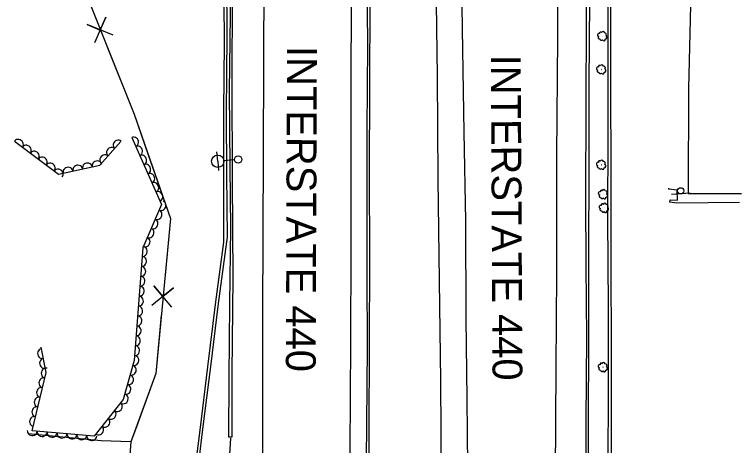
# Model space of a CAD drawing. Extents: x 1722896 to 1754269, y 648279 to 666297.
# Drawn here: x 1725575.6 to 1725867.7, y 663028.7 to 663202 of the extents above; entities that cross this region are included whole.
import ezdxf

# ---------------------------------------------------------------- set-up
doc = ezdxf.new("R2010")
doc.units = 0
for name, color, linetype in [('DESIGN - CENTERLINE - Proposed Text', 7, 'Continuous'), ('DESIGN - PUBLIC HEARING - Shapes', 7, 'Continuous'), ('DESIGN - SCRATCH - User 1', 7, 'Continuous'), ('DESIGN - SHEET - Linework', 7, 'Continuous'), ('SURVEY - CENTERLINE - Preliminary Text', 7, 'Continuous'), ('SURVEY - DTM - Breaklines', 7, 'Continuous'), ('SURVEY - VEGETATION - Features with Text', 7, 'Continuous')]:
    doc.layers.add(name, color=color, linetype=linetype)

msp = doc.modelspace()

# ---------------------------------------------------------------- linework, layer by layer
at = {"layer": 'DESIGN - CENTERLINE - Proposed Text'}
for points in [[(1725860.58, 663409.01), (1725852.22, 663407.16), (1725849.34, 663406.05), (1725848.26, 663404.73), (1725847.88, 663403.77), (1725848.17, 663397.88), (1725848.09, 663353.61), (1725847.87, 663305.04), (1725847.27, 663257.46), (1725847.39, 663211.29), (1725846.49, 663172.33), (1725846.34, 663130.05), (1725867.71, 663129.98)], [(1725660.53, 663306.55), (1725605.48, 663310.97), (1725606.31, 663251.27), (1725606, 663206.2), (1725623.64, 663161.94), (1725638.22, 663119.93), (1725632.33, 663057.57), (1725622.33, 663030.12), (1725617.66, 662968.96), (1725614.32, 662914.99), (1725610.17, 662863.33), (1725605.16, 662801), (1725600.16, 662730.97), (1725593.62, 662647.78), (1725591.98, 662608.01), (1725614.51, 662599.88), (1725607.21, 662567.13), (1725604.33, 662500.93), (1725603.33, 662426.28), (1725602.24, 662351.99), (1725601.17, 662275.62), (1725599.89, 662190.58), (1725599.51, 662115.03), (1725598.09, 662048.81)], [(1725615.2, 663193.63), (1725604.85, 663198.01), (1725610.04, 663195.77), (1725612.28, 663200.97), (1725607.77, 663190.67)], [(1725612.88, 663188.94), (1725623.64, 663161.94), (1725629.32, 663145.56)], [(1725629.32, 663145.56), (1725638.22, 663119.93), (1725636.07, 663097.16)], [(1725638.77, 663084.25), (1725631.54, 663092.87), (1725635.15, 663088.51), (1725639.51, 663092.11), (1725630.8, 663085)], [(1725634.55, 663081.13), (1725632.33, 663057.57), (1725624.55, 663036.21)], [(1725624.55, 663036.21), (1725622.33, 663030.12), (1725619.02, 662986.73)], [(1725622.33, 663030.12), (1725610.36, 663030.51), (1725581.03, 663033.37)], [(1725622.33, 663030.12), (1725610.36, 663030.51), (1725581.03, 663033.37)]]:
    msp.add_lwpolyline(points, dxfattribs=at)
at = {"layer": 'DESIGN - PUBLIC HEARING - Shapes'}
msp.add_line((1725847.14, 663130.09), (1725839.66, 663129.65), dxfattribs=at)
msp.add_circle((1725843.31, 663131.09), 1.25, dxfattribs=at)
at = {"layer": 'DESIGN - SCRATCH - User 1'}
for points in [[(1725813.69, 663398.28), (1725814.21, 663351.56), (1725814.18, 663321.97), (1725814.07, 663292.47), (1725814.24, 663260.06), (1725814.1, 663225.85), (1725813.95, 663187.12), (1725813.95, 663153.79), (1725813.94, 663119.93), (1725814.18, 663084.44), (1725814.12, 663051.85), (1725814.05, 663019.98), (1725813.95, 662989.36), (1725813.97, 662978.29)], [(1725814.85, 663398.56), (1725815.6, 663348.89), (1725815.03, 663314.58), (1725815.23, 663274.86), (1725815.22, 663243.4), (1725815.14, 663212.78), (1725815.04, 663176.52), (1725815.27, 663135.25), (1725815.2, 663102.94), (1725815.4, 663065.91), (1725815.35, 663029.51), (1725814.98, 662993.13), (1725814.98, 662978.34), (1725814.97, 662978.81)], [(1725805.19, 662990.73), (1725805.11, 663003.53), (1725805.27, 663038.44), (1725805.51, 663072.07), (1725805.25, 663101.04), (1725805.16, 663128.3), (1725805.29, 663165.59), (1725805.5, 663199.57), (1725805.68, 663237.22), (1725805.74, 663277.45), (1725805.85, 663316.07), (1725805.65, 663350.75), (1725805.57, 663355.62)], [(1725806.9, 663356.31), (1725806.96, 663321.22), (1725806.88, 663284.13), (1725806.87, 663248.04), (1725806.66, 663207.77), (1725806.39, 663173.86), (1725806.34, 663139.92), (1725806.19, 663106.43), (1725806.26, 663071.36), (1725806.06, 663036.91), (1725806.02, 663003.26), (1725806.01, 662990.71)], [(1725718.63, 663302.54), (1725718.69, 663268.88), (1725718.45, 663239.95), (1725718.37, 663208.04), (1725718.22, 663172.73), (1725718.15, 663138.29), (1725718.23, 663103.97), (1725718.1, 663068.57), (1725717.99, 663034.82), (1725718.03, 663006.91), (1725716.92, 663008.69), (1725717.12, 663037.18), (1725717.39, 663068.15), (1725717.26, 663096.92), (1725717.36, 663127.15), (1725717.33, 663155.79), (1725717.52, 663189.56), (1725717.3, 663218.54), (1725717.48, 663250.98), (1725717.68, 663282.38), (1725717.66, 663302.28)], [(1725660.4, 663290.54), (1725659.01, 663290.8), (1725659.21, 663287.47), (1725659.61, 663258.85), (1725659.62, 663225.3), (1725659.79, 663190.44), (1725659.62, 663163.31), (1725659.57, 663137.15), (1725659.56, 663110.48), (1725656.33, 663086.42), (1725653.15, 663060.3), (1725650.02, 663034.8), (1725646.85, 663009.56)], [(1725660.55, 663290.52), (1725660.32, 663279.84), (1725660.84, 663265.5), (1725660.38, 663244.1), (1725660.77, 663216.04), (1725660.96, 663193.52), (1725660.65, 663162.46), (1725660.8, 663137.65), (1725661.09, 663112.39), (1725660.82, 663110.57), (1725657.49, 663085.7), (1725654.3, 663060.39), (1725651.1, 663035.15), (1725648.22, 663010.55)], [(1725662.57, 663288.98), (1725662.84, 663256.65), (1725663.02, 663210.52), (1725662.92, 663174.65), (1725663.1, 663135.53), (1725663.29, 663096.03), (1725662.9, 663057.84), (1725662.86, 663031.99), (1725661.75, 663031.94), (1725661.85, 663056.04), (1725662.15, 663085.49), (1725662.5, 663116.24), (1725662.31, 663140.8), (1725661.97, 663171.2), (1725662.41, 663201.61), (1725662.17, 663231.02), (1725662.08, 663258.29), (1725661.97, 663282.43), (1725661.89, 663288.98)], [(1725662.41, 663031.63), (1725661.57, 663018.51), (1725660.97, 663001.64), (1725660.17, 662981.54), (1725659.81, 662969.04)], [(1725662.41, 663031.63), (1725662.26, 663029.29)]]:
    msp.add_lwpolyline(points, dxfattribs=at)
at = {"layer": 'SURVEY - CENTERLINE - Preliminary Text'}
for points in [[(1725793.93, 663353.68), (1725793.89, 663316.25), (1725793.76, 663280.4), (1725793.7, 663240.79), (1725793.72, 663192.78), (1725793.34, 663145.02), (1725793.38, 663097.91), (1725793.13, 663059.82), (1725792.84, 663017.16), (1725792.92, 662971), (1725792.94, 662927.8), (1725792.45, 662886.33), (1725792.38, 662846.43), (1725792.14, 662812.63), (1725792.22, 662771.45), (1725792.25, 662729.95), (1725792.73, 662691.58), (1725793.42, 662641.7), (1725794.08, 662609.43), (1725795.32, 662570.33), (1725796.7, 662531.97), (1725798.53, 662492.45), (1725799.95, 662451.44)], [(1725753.02, 663343.23), (1725753.66, 663309.98), (1725754.39, 663270.11), (1725754.96, 663235.03), (1725755.5, 663196.14), (1725756.15, 663154.65), (1725756.8, 663119.01), (1725757, 663079.71), (1725757.37, 663047.36), (1725757.56, 663020.12), (1725757.47, 662979.75), (1725757.19, 662939.79), (1725757.08, 662903.01), (1725756.86, 662862.41), (1725756.73, 662819.27), (1725756.73, 662774.31), (1725756.77, 662728.99), (1725757.21, 662683.49), (1725758.01, 662640.71), (1725759.13, 662597.81), (1725760.63, 662544.55), (1725762.49, 662500.93), (1725764.59, 662449.04)], [(1725711.15, 663301.39), (1725711.17, 663260.71), (1725711.07, 663219.43), (1725710.72, 663180.98), (1725710.75, 663144.09), (1725710.74, 663107.89), (1725710.62, 663070.02), (1725710.29, 663026.62), (1725710.44, 662991.28), (1725710.28, 662956.01), (1725710.08, 662915.17), (1725710.11, 662874.39), (1725710.05, 662823.57), (1725710.02, 662781.67), (1725710.27, 662737.55), (1725710.62, 662694.9), (1725711.3, 662655.19), (1725712.09, 662606.06), (1725713.33, 662564.07), (1725714.79, 662522.39), (1725716.48, 662477.83)], [(1725675.61, 663292.82), (1725675.82, 663217.35), (1725675.53, 663146.5), (1725675.28, 663080.96), (1725675.25, 663022.17), (1725675.09, 662972.84), (1725674.89, 662915.13), (1725674.74, 662864.61), (1725674.5, 662811.89), (1725674.82, 662739.45), (1725675.42, 662670.84), (1725676.72, 662611.29), (1725678.56, 662548.2), (1725680.56, 662491.83), (1725683.11, 662436.87), (1725685.46, 662381.98), (1725688.84, 662318.75), (1725692.33, 662264.92), (1725697.16, 662198.89), (1725701.9, 662145.53), (1725706.8, 662090.89), (1725708.09, 662077.25)], [(1725752.81, 662477.85), (1725751.13, 662518.81), (1725749.94, 662558.4), (1725748.56, 662598.01), (1725747.76, 662637.79), (1725747, 662671.55), (1725746.73, 662710.69), (1725746.08, 662751.31), (1725746.29, 662798.27), (1725746.42, 662839.41), (1725746.66, 662883.43), (1725746.99, 662928.24), (1725746.89, 662972.92), (1725747.14, 663013.07), (1725746.89, 663054.73), (1725746.38, 663094.86), (1725745.88, 663135.85), (1725745.5, 663177.23), (1725745.08, 663216.51), (1725744.86, 663238.54), (1725745.62, 663266.71), (1725746.58, 663293.8)], [(1725838.38, 663132.1), (1725838.38, 663131.69)], [(1725866.96, 663126.32), (1725841.73, 663126.09), (1725838.91, 663126.46), (1725839.12, 663127.41), (1725841.95, 663127.27), (1725841.89, 663131.39), (1725838.38, 663131.69)]]:
    msp.add_lwpolyline(points, dxfattribs=at)
at = {"layer": 'SURVEY - DTM - Breaklines'}
for p, q in [((1725657.26, 663142.97), (1725656.94, 663146.71)), ((1725657.26, 663142.97), (1725657.57, 663139.24)), ((1725663.98, 663143.55), (1725659.75, 663143.19))]:
    msp.add_line(p, q, dxfattribs=at)
for centre, radius in [((1725657.26, 663142.97), 2.5), ((1725665.48, 663143.67), 1.5)]:
    msp.add_circle(centre, radius, dxfattribs=at)
at = {"layer": 'SURVEY - VEGETATION - Features with Text'}
for points in [[(1725575.61, 663151.09), (1725593.21, 663137.82), (1725609.9, 663141.46), (1725618.36, 663150.88)], [(1725622.73, 663152.57), (1725634.72, 663125.55), (1725627.17, 663108.21), (1725623.66, 663062.77), (1725619.31, 663047.14), (1725607.54, 663032.45), (1725582.63, 663034.52), (1725588.28, 663058.07), (1725586.26, 663068.22)]]:
    msp.add_lwpolyline(points, dxfattribs=at)
for centre in [(1725811.85, 663193.32), (1725811.41, 663179.91), (1725811.39, 663141.54), (1725812.16, 663129.71), (1725812.53, 663124.24), (1725812.08, 663060.13)]:
    msp.add_circle(centre, 0.022, dxfattribs=at)
for centre, radius, start, end in [((1725811.08, 663194.51), 0.433, 30.2837, 209.0293), ((1725812.06, 663194.56), 0.631, 8.1675, 164.9565), ((1725810.49, 663193.71), 0.629, 70.3044, 263.7241), ((1725810.61, 663192.64), 0.479, 112.923, 290.2422), ((1725811.45, 663192.29), 0.679, 188.2101, 315.0558), ((1725812.43, 663191.97), 0.527, 198.369, 13.3693), ((1725812.75, 663193.94), 0.719, 317.2203, 94.7445), ((1725812.96, 663192.81), 0.714, 268.1161, 63.9546), ((1725810.05, 663180.29), 0.629, 70.3044, 263.7241), ((1725810.64, 663181.1), 0.433, 30.2837, 209.0293), ((1725811.62, 663181.15), 0.631, 8.1675, 164.9565), ((1725812.31, 663180.53), 0.719, 317.2203, 94.7445), ((1725810.17, 663179.23), 0.479, 112.923, 290.2422), ((1725811, 663178.87), 0.679, 188.2101, 315.0558), ((1725811.98, 663178.56), 0.527, 198.369, 13.3693), ((1725812.52, 663179.4), 0.714, 268.1161, 63.9546), ((1725810.03, 663141.93), 0.629, 70.3044, 263.7241), ((1725810.62, 663142.73), 0.433, 30.2837, 209.0293), ((1725811.6, 663142.79), 0.631, 8.1675, 164.9565), ((1725812.28, 663142.16), 0.719, 317.2203, 94.7445), ((1725810.14, 663140.86), 0.479, 112.923, 290.2422), ((1725810.98, 663140.51), 0.679, 188.2101, 315.0558), ((1725811.96, 663140.2), 0.527, 198.369, 13.3693), ((1725812.5, 663141.03), 0.714, 268.1161, 63.9546), ((1725810.8, 663130.1), 0.629, 70.3044, 263.7241), ((1725811.39, 663130.9), 0.433, 30.2837, 209.0293), ((1725812.37, 663130.95), 0.631, 8.1675, 164.9565), ((1725813.06, 663130.33), 0.719, 317.2203, 94.7445), ((1725810.92, 663129.03), 0.479, 112.923, 290.2422), ((1725811.75, 663128.68), 0.679, 188.2101, 315.0558), ((1725812.73, 663128.36), 0.527, 198.369, 13.3693), ((1725813.27, 663129.2), 0.714, 268.1161, 63.9546), ((1725811.17, 663124.62), 0.629, 70.3044, 263.7241), ((1725811.76, 663125.42), 0.433, 30.2837, 209.0293), ((1725812.74, 663125.48), 0.631, 8.1675, 164.9565), ((1725813.42, 663124.85), 0.719, 317.2203, 94.7445), ((1725811.28, 663123.55), 0.479, 112.923, 290.2422), ((1725812.12, 663123.2), 0.679, 188.2101, 315.0558), ((1725813.1, 663122.89), 0.527, 198.369, 13.3693), ((1725813.64, 663123.72), 0.714, 268.1161, 63.9546), ((1725810.72, 663060.51), 0.629, 70.3044, 263.7241), ((1725811.31, 663061.32), 0.433, 30.2837, 209.0293), ((1725812.29, 663061.37), 0.631, 8.1675, 164.9565), ((1725812.97, 663060.74), 0.719, 317.2203, 94.7445), ((1725810.83, 663059.45), 0.479, 112.923, 290.2422), ((1725811.67, 663059.09), 0.679, 188.2101, 315.0558), ((1725812.65, 663058.78), 0.527, 198.369, 13.3693), ((1725813.19, 663059.62), 0.714, 268.1161, 63.9546)]:
    msp.add_arc(centre, radius, start, end, dxfattribs=at)
for centre, major_axis in [((1725577.2, 663149.88), (1.6, -1.2)), ((1725617.17, 663149.55), (1.34, 1.49)), ((1725623.54, 663150.74), (0.81, -1.83)), ((1725580.4, 663147.48), (1.6, -1.2)), ((1725614.49, 663146.58), (1.34, 1.49)), ((1725625.16, 663147.09), (0.81, -1.83)), ((1725583.59, 663145.07), (1.6, -1.2)), ((1725611.82, 663143.6), (1.34, 1.49)), ((1725626.78, 663143.43), (0.81, -1.83)), ((1725586.79, 663142.66), (1.6, -1.2)), ((1725589.98, 663140.25), (1.6, -1.2)), ((1725604.89, 663140.37), (1.95, 0.43)), ((1725608.8, 663141.22), (1.95, 0.43)), ((1725593.18, 663137.85), (1.6, -1.2)), ((1725597.08, 663138.67), (1.95, 0.43)), ((1725600.99, 663139.52), (1.95, 0.43)), ((1725628.4, 663139.78), (0.81, -1.83)), ((1725630.03, 663136.12), (0.81, -1.83)), ((1725631.65, 663132.46), (0.81, -1.83)), ((1725633.27, 663128.81), (0.81, -1.83)), ((1725634.54, 663125.15), (-0.8, -1.83)), ((1725632.95, 663121.48), (-0.8, -1.83)), ((1725631.35, 663117.81), (-0.8, -1.83)), ((1725629.75, 663114.15), (-0.8, -1.83)), ((1725628.15, 663110.48), (-0.8, -1.83)), ((1725627.05, 663106.69), (-0.15, -1.99)), ((1725626.74, 663102.7), (-0.15, -1.99)), ((1725626.43, 663098.71), (-0.15, -1.99)), ((1725626.12, 663094.73), (-0.15, -1.99)), ((1725625.82, 663090.74), (-0.15, -1.99)), ((1725625.51, 663086.75), (-0.15, -1.99)), ((1725625.2, 663082.76), (-0.15, -1.99)), ((1725624.89, 663078.77), (-0.15, -1.99)), ((1725624.59, 663074.79), (-0.15, -1.99)), ((1725624.28, 663070.8), (-0.15, -1.99)), ((1725586.78, 663065.61), (-0.39, 1.96)), ((1725623.97, 663066.81), (-0.15, -1.99)), ((1725587.56, 663061.68), (-0.39, 1.96)), ((1725623.66, 663062.82), (-0.15, -1.99)), ((1725622.6, 663058.97), (-0.54, -1.93)), ((1725588.2, 663057.76), (0.47, 1.94)), ((1725587.27, 663053.87), (0.47, 1.94)), ((1725621.53, 663055.11), (-0.54, -1.93)), ((1725586.34, 663049.98), (0.47, 1.94)), ((1725620.45, 663051.26), (-0.54, -1.93)), ((1725619.38, 663047.41), (-0.54, -1.93)), ((1725585.4, 663046.09), (0.47, 1.94)), ((1725584.47, 663042.2), (0.47, 1.94)), ((1725616.98, 663044.23), (-1.25, -1.56)), ((1725583.54, 663038.31), (0.47, 1.94)), ((1725614.48, 663041.11), (-1.25, -1.56)), ((1725611.98, 663037.99), (-1.25, -1.56)), ((1725582.73, 663034.51), (-1.99, 0.17)), ((1725586.71, 663034.18), (-1.99, 0.17)), ((1725609.48, 663034.87), (-1.25, -1.56)), ((1725590.7, 663033.85), (-1.99, 0.17)), ((1725594.68, 663033.52), (-1.99, 0.17)), ((1725598.67, 663033.18), (-1.99, 0.17)), ((1725602.66, 663032.85), (-1.99, 0.17)), ((1725606.64, 663032.52), (-1.99, 0.17))]:
    msp.add_ellipse(centre, major_axis=major_axis, ratio=0.940188, start_param=0, end_param=3.141593, dxfattribs=at)

# ---------------------------------------------------------------- texts
at = {"layer": 'DESIGN - SHEET - Linework'}
for rotation, p in [(269.7849, (1725685.11, 663189.35)), (270.3003, (1725767.01, 663185.82))]:
    msp.add_text('INTERSTATE 440', height=12, rotation=rotation, dxfattribs=at).set_placement(p)

doc.saveas('drawing.dxf')
